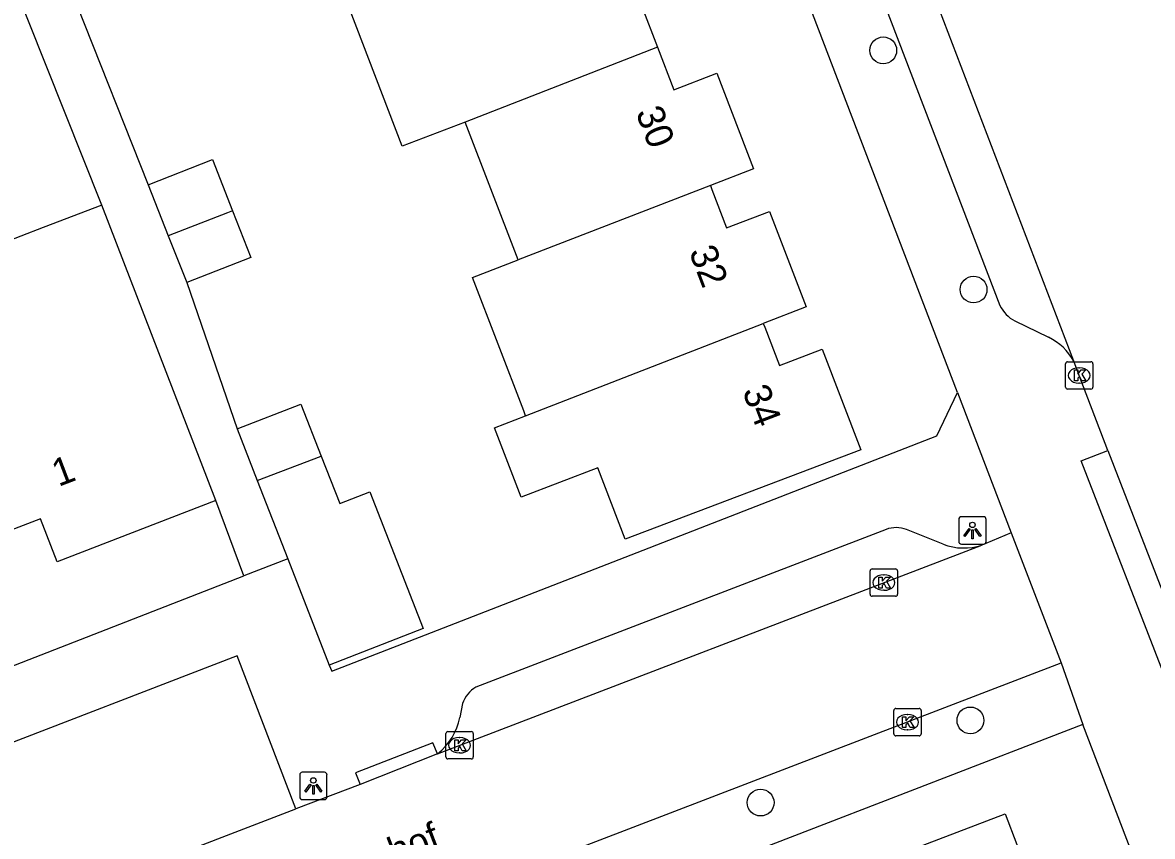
# Model space of a CAD drawing. Extents: x 159265 to 160143, y 383413 to 384319.
# Drawn here: x 159501.71 to 159542.94, y 383573.38 to 383603.08 of the extents above; entities that cross this region are included whole.
import ezdxf

# ---------------------------------------------------------------- set-up
doc = ezdxf.new("R2010")
doc.units = 0
for name, color, linetype in [('IMGEO_Boom', 7, 'Continuous'), ('IMGEO_Kolk', 7, 'Continuous'), ('IMGEO_Lichtpunt', 7, 'Continuous'), ('IMGEO_Muur', 7, 'Continuous'), ('IMGEO_Openbare_ruimte_label', 7, 'Continuous'), ('IMGEO_Pand', 7, 'Continuous'), ('IMGEO_Pand_nummerreeks', 7, 'Continuous'), ('IMGEO_Rijbaan_lokaal_gesloten', 7, 'Continuous'), ('IMGEO_Rijbaan_lokaal_open', 7, 'Continuous'), ('IMGEO_Voetpad_open', 7, 'Continuous')]:
    doc.layers.add(name, color=color, linetype=linetype)

msp = doc.modelspace()

# ---------------------------------------------------------------- linework, layer by layer
at = {"layer": 'IMGEO_Boom'}
for centre in [(159533.116, 383602.07), (159536.412, 383593.341), (159536.297, 383577.615), (159528.64, 383574.616)]:
    msp.add_circle(centre, 0.489, dxfattribs=at)
at = {"layer": 'IMGEO_Kolk'}
for p, q in [((159539.768, 383589.779), (159539.768, 383590.631)), ((159539.843, 383590.705), (159540.695, 383590.705)), ((159540.256, 383590.485), (159540.281, 383590.485)), ((159540.769, 383590.631), (159540.769, 383589.779)), ((159540.695, 383589.705), (159539.843, 383589.705)), ((159540.279, 383589.925), (159540.254, 383589.925)), ((159532.637, 383582.219), (159532.637, 383583.071)), ((159532.712, 383583.145), (159533.564, 383583.145)), ((159533.638, 383583.071), (159533.638, 383582.219)), ((159533.125, 383582.925), (159533.15, 383582.925)), ((159533.564, 383582.145), (159532.712, 383582.145)), ((159533.148, 383582.365), (159533.123, 383582.365)), ((159533.574, 383578.051), (159534.426, 383578.051)), ((159533.499, 383577.125), (159533.499, 383577.977)), ((159533.987, 383577.831), (159534.012, 383577.831)), ((159534.5, 383577.977), (159534.5, 383577.125)), ((159517.23, 383577.207), (159518.082, 383577.207)), ((159534.01, 383577.271), (159533.985, 383577.271)), ((159517.155, 383576.281), (159517.155, 383577.133)), ((159517.643, 383576.987), (159517.668, 383576.987)), ((159518.156, 383577.133), (159518.156, 383576.281)), ((159534.426, 383577.051), (159533.574, 383577.051)), ((159517.666, 383576.427), (159517.641, 383576.427)), ((159518.082, 383576.207), (159517.23, 383576.207))]:
    msp.add_line(p, q, dxfattribs=at)
for points in [[(159539.768, 383589.779), (159539.768, 383590.631)], [(159539.843, 383590.705), (159540.695, 383590.705)], [(159540.089, 383590.405), (159540.212, 383590.405), (159540.212, 383590.254), (159540.342, 383590.405), (159540.506, 383590.405), (159540.36, 383590.254), (159540.513, 383590.005), (159540.361, 383590.005), (159540.276, 383590.169), (159540.212, 383590.102), (159540.212, 383590.005), (159540.089, 383590.005), (159540.089, 383590.405)], [(159540.769, 383590.631), (159540.769, 383589.779)], [(159540.695, 383589.705), (159539.843, 383589.705)], [(159532.637, 383582.219), (159532.637, 383583.071)], [(159532.712, 383583.145), (159533.564, 383583.145)], [(159533.638, 383583.071), (159533.638, 383582.219)], [(159532.958, 383582.845), (159533.081, 383582.845), (159533.081, 383582.694), (159533.211, 383582.845), (159533.375, 383582.845), (159533.229, 383582.694), (159533.382, 383582.445), (159533.23, 383582.445), (159533.145, 383582.609), (159533.081, 383582.542), (159533.081, 383582.445), (159532.958, 383582.445), (159532.958, 383582.845)], [(159533.564, 383582.145), (159532.712, 383582.145)], [(159533.574, 383578.051), (159534.426, 383578.051)], [(159533.499, 383577.125), (159533.499, 383577.977)], [(159533.82, 383577.751), (159533.943, 383577.751), (159533.943, 383577.6), (159534.073, 383577.751), (159534.237, 383577.751), (159534.091, 383577.6), (159534.244, 383577.351), (159534.092, 383577.351), (159534.007, 383577.515), (159533.943, 383577.448), (159533.943, 383577.351), (159533.82, 383577.351), (159533.82, 383577.751)], [(159534.5, 383577.977), (159534.5, 383577.125)], [(159517.23, 383577.207), (159518.082, 383577.207)], [(159517.155, 383576.281), (159517.155, 383577.133)], [(159517.476, 383576.907), (159517.599, 383576.907), (159517.599, 383576.756), (159517.729, 383576.907), (159517.893, 383576.907), (159517.747, 383576.756), (159517.9, 383576.507), (159517.748, 383576.507), (159517.663, 383576.671), (159517.599, 383576.604), (159517.599, 383576.507), (159517.476, 383576.507), (159517.476, 383576.907)], [(159518.156, 383577.133), (159518.156, 383576.281)], [(159534.426, 383577.051), (159533.574, 383577.051)], [(159518.082, 383576.207), (159517.23, 383576.207)]]:
    msp.add_lwpolyline(points, dxfattribs=at)
for centre, start, end in [((159539.845, 383590.629), 91.552, 178.448), ((159539.845, 383590.629), 91.552, 178.448), ((159540.693, 383590.629), 1.552, 88.448), ((159540.693, 383590.629), 1.552, 88.448), ((159539.845, 383589.781), 181.552, 268.448), ((159539.845, 383589.781), 181.552, 268.448), ((159540.693, 383589.781), 271.552, 358.448), ((159540.693, 383589.781), 271.552, 358.448), ((159532.714, 383583.069), 91.552, 178.448), ((159532.714, 383583.069), 91.552, 178.448), ((159533.562, 383583.069), 1.552, 88.448), ((159533.562, 383583.069), 1.552, 88.448), ((159532.714, 383582.221), 181.552, 268.448), ((159532.714, 383582.221), 181.552, 268.448), ((159533.562, 383582.221), 271.552, 358.448), ((159533.562, 383582.221), 271.552, 358.448), ((159533.576, 383577.975), 91.552, 178.448), ((159533.576, 383577.975), 91.552, 178.448), ((159534.424, 383577.975), 1.552, 88.448), ((159534.424, 383577.975), 1.552, 88.448), ((159517.232, 383577.131), 91.552, 178.448), ((159517.232, 383577.131), 91.552, 178.448), ((159518.08, 383577.131), 1.552, 88.448), ((159518.08, 383577.131), 1.552, 88.448), ((159533.576, 383577.127), 181.552, 268.448), ((159533.576, 383577.127), 181.552, 268.448), ((159534.424, 383577.127), 271.552, 358.448), ((159534.424, 383577.127), 271.552, 358.448), ((159517.232, 383576.283), 181.552, 268.448), ((159517.232, 383576.283), 181.552, 268.448), ((159518.08, 383576.283), 271.552, 358.448), ((159518.08, 383576.283), 271.552, 358.448)]:
    msp.add_arc(centre, 0.0765, start, end, dxfattribs=at)
for centre, major_axis, ratio, start_param, end_param in [((159540.255, 383590.205), (-0.387, 0.002), 0.722429, 4.712389, 7.853982), ((159540.28, 383590.205), (-0.39, 0.002), 0.717154, 1.570796, 4.712389), ((159533.124, 383582.645), (-0.387, 0.002), 0.722429, 4.712389, 7.853982), ((159533.149, 383582.645), (-0.39, 0.002), 0.717154, 1.570796, 4.712389), ((159533.986, 383577.551), (-0.387, 0.002), 0.722429, 4.712389, 7.853982), ((159534.011, 383577.551), (-0.39, 0.002), 0.717154, 1.570796, 4.712389), ((159517.642, 383576.707), (-0.387, 0.002), 0.722429, 4.712389, 7.853982), ((159517.667, 383576.707), (-0.39, 0.002), 0.717154, 1.570796, 4.712389)]:
    msp.add_ellipse(centre, major_axis=major_axis, ratio=ratio, start_param=start_param, end_param=end_param, dxfattribs=at)
at = {"layer": 'IMGEO_Lichtpunt'}
for p, q in [((159536.775, 383585.048), (159535.967, 383585.048)), ((159536.775, 383585.048), (159535.967, 383585.048)), ((159535.873, 383584.953), (159535.873, 383584.146)), ((159535.873, 383584.953), (159535.873, 383584.146)), ((159536.869, 383584.146), (159536.869, 383584.953)), ((159536.869, 383584.146), (159536.869, 383584.953)), ((159535.967, 383584.052), (159536.775, 383584.052)), ((159535.967, 383584.052), (159536.775, 383584.052)), ((159511.821, 383575.627), (159511.821, 383574.82)), ((159511.821, 383575.627), (159511.821, 383574.82)), ((159512.723, 383575.722), (159511.915, 383575.722)), ((159512.723, 383575.722), (159511.915, 383575.722)), ((159512.817, 383574.82), (159512.817, 383575.627)), ((159512.817, 383574.82), (159512.817, 383575.627)), ((159511.915, 383574.726), (159512.723, 383574.726)), ((159511.915, 383574.726), (159512.723, 383574.726))]:
    msp.add_line(p, q, dxfattribs=at)
for points in [[(159536.247, 383584.617), (159536.286, 383584.589), (159536.098, 383584.327), (159536.06, 383584.354), (159536.247, 383584.617)], [(159536.459, 383584.589), (159536.497, 383584.616), (159536.684, 383584.354), (159536.645, 383584.326), (159536.459, 383584.589)], [(159536.349, 383584.569), (159536.396, 383584.569), (159536.396, 383584.247), (159536.349, 383584.247), (159536.349, 383584.569)], [(159512.195, 383575.291), (159512.234, 383575.263), (159512.046, 383575.001), (159512.008, 383575.028), (159512.195, 383575.291)], [(159512.297, 383575.243), (159512.344, 383575.243), (159512.344, 383574.921), (159512.297, 383574.921), (159512.297, 383575.243)], [(159512.407, 383575.263), (159512.445, 383575.29), (159512.632, 383575.028), (159512.593, 383575), (159512.407, 383575.263)]]:
    msp.add_lwpolyline(points, dxfattribs=at)
for centre in [(159536.372, 383584.751), (159512.32, 383575.425)]:
    msp.add_circle(centre, 0.0994, dxfattribs=at)
for centre, start, end in [((159535.967, 383584.953), 90, 180), ((159535.967, 383584.953), 90, 180), ((159536.775, 383584.953), 0, 90), ((159536.775, 383584.953), 0, 90), ((159535.967, 383584.146), 180, 270), ((159535.967, 383584.146), 180, 270), ((159536.775, 383584.146), 270, 0), ((159536.775, 383584.146), 270, 360), ((159511.915, 383575.627), 90, 180), ((159511.915, 383575.627), 90, 180), ((159512.723, 383575.627), 0, 90), ((159512.723, 383575.627), 0, 90), ((159511.915, 383574.82), 180, 270), ((159511.915, 383574.82), 180, 270), ((159512.723, 383574.82), 270, 0), ((159512.723, 383574.82), 270, 360)]:
    msp.add_arc(centre, 0.0946, start, end, dxfattribs=at)
at = {"layer": 'IMGEO_Muur'}
msp.add_lwpolyline([(159516.411, 383580.74), (159523.92, 383583.66)], dxfattribs=at)
at = {"layer": 'IMGEO_Pand'}
for points in [[(159522.944, 383607.244), (159522.981, 383607.147), (159524.548, 383607.746), (159525.876, 383604.275), (159524.309, 383603.676), (159524.881, 383602.181)], [(159517.863, 383599.449), (159515.557, 383598.575), (159513.622, 383603.618)], [(159524.881, 383602.181), (159517.863, 383599.449)], [(159524.881, 383602.181), (159525.473, 383600.633), (159527.04, 383601.232), (159528.375, 383597.741), (159526.81, 383597.136)], [(159519.791, 383594.423), (159517.863, 383599.449)], [(159506.296, 383597.163), (159508.636, 383598.082), (159509.371, 383596.209)], [(159506.296, 383597.163), (159507.026, 383595.304)], [(159526.81, 383597.136), (159519.791, 383594.423)], [(159526.81, 383597.136), (159526.865, 383596.993), (159527.4, 383595.594), (159528.967, 383596.193), (159530.302, 383592.704), (159528.738, 383592.097)], [(159504.603, 383596.426), (159502.464, 383595.601), (159500, 383594.651), (159497.29, 383593.606), (159498.112, 383591.442)], [(159508.765, 383585.635), (159504.603, 383596.426)], [(159509.371, 383596.209), (159509.19, 383596.14), (159507.026, 383595.304)], [(159509.371, 383596.209), (159510.038, 383594.511), (159507.698, 383593.592)], [(159507.026, 383595.304), (159507.698, 383593.592)], [(159520.063, 383588.733), (159519.995, 383588.909), (159518.126, 383593.78), (159519.791, 383594.423)], [(159528.738, 383592.097), (159528.789, 383591.963), (159529.325, 383590.563), (159530.891, 383591.162), (159532.294, 383587.494), (159523.703, 383584.226), (159522.704, 383586.831), (159519.903, 383585.757), (159518.93, 383588.294), (159520.063, 383588.733)], [(159520.063, 383588.733), (159528.738, 383592.097)], [(159509.536, 383588.254), (159511.866, 383589.161), (159512.604, 383587.264)], [(159509.536, 383588.254), (159510.271, 383586.366)], [(159510.271, 383586.366), (159512.604, 383587.264)], [(159512.604, 383587.264), (159513.28, 383585.527), (159514.38, 383585.955), (159516.321, 383580.97), (159512.891, 383579.635)], [(159510.271, 383586.366), (159511.382, 383583.511)], [(159508.765, 383585.635), (159506.624, 383584.81), (159502.967, 383583.401), (159502.363, 383584.969), (159500.935, 383584.419), (159500.817, 383584.374)], [(159511.382, 383583.511), (159512.891, 383579.635)], [(159531.806, 383566.279), (159529.892, 383571.277), (159537.559, 383574.211), (159538.845, 383570.851), (159537.53, 383570.348), (159537.98, 383569.172), (159539.295, 383569.675), (159539.509, 383569.116)]]:
    msp.add_lwpolyline(points, dxfattribs=at)
at = {"layer": 'IMGEO_Rijbaan_lokaal_gesloten'}
for points in [[(159540.07, 383590.725), (159530.741, 383615.142), (159528.06, 383621.936), (159528.006, 383622.222)], [(159541.314, 383587.467), (159540.271, 383590.202), (159540.07, 383590.725)], [(159541.314, 383587.467), (159544.461, 383579.335)]]:
    msp.add_lwpolyline(points, dxfattribs=at)
at = {"layer": 'IMGEO_Rijbaan_lokaal_open'}
for points in [[(159537.779, 383584.462), (159536.862, 383584.072), (159536.716, 383584.016)], [(159537.779, 383584.462), (159539.603, 383579.714)], [(159516.852, 383576.397), (159536.716, 383584.016)], [(159513.981, 383569.878), (159539.603, 383579.714)], [(159516.852, 383576.397), (159514.023, 383575.279)], [(159514.023, 383575.279), (159511.675, 383574.392)], [(159487.574, 383565.048), (159489.966, 383565.954), (159500, 383569.902), (159511.675, 383574.392)]]:
    msp.add_lwpolyline(points, dxfattribs=at)
at = {"layer": 'IMGEO_Voetpad_open'}
for points in [[(159535.827, 383589.588), (159522.528, 383624.356)], [(159526.468, 383621.221), (159537.372, 383592.755)], [(159504.603, 383596.426), (159501.226, 383604.893), (159496.65, 383603.149)], [(159503.682, 383603.756), (159506.296, 383597.163)], [(159507.698, 383593.592), (159509.536, 383588.254)], [(159537.918, 383592.193), (159539.151, 383591.597)], [(159512.891, 383579.635), (159512.992, 383579.411), (159516.411, 383580.74), (159523.92, 383583.66), (159535.073, 383587.996), (159535.827, 383589.588)], [(159535.827, 383589.588), (159537.779, 383584.462)], [(159544.461, 383579.335), (159543.491, 383578.96), (159540.344, 383587.092), (159541.314, 383587.467)], [(159509.784, 383582.889), (159508.765, 383585.635)], [(159533.217, 383584.583), (159518.252, 383578.834)], [(159535.303, 383584.047), (159533.967, 383584.581)], [(159511.382, 383583.511), (159509.784, 383582.889)], [(159482.829, 383535.412), (159480.537, 383538.62), (159480.868, 383569.607), (159482.758, 383572.378), (159500, 383579.084), (159509.784, 383582.889)], [(159511.675, 383574.392), (159509.54, 383579.977), (159500, 383576.298), (159491.132, 383572.812), (159484.177, 383570.154), (159486.256, 383564.773)], [(159539.603, 383579.714), (159540.404, 383577.462)], [(159517.76, 383578.23), (159517.661, 383577.726)], [(159540.404, 383577.462), (159529.18, 383573.136), (159520.445, 383569.769)], [(159548.112, 383557.308), (159540.404, 383577.462)], [(159516.852, 383576.397), (159516.685, 383576.793), (159513.862, 383575.698), (159514.023, 383575.279)]]:
    msp.add_lwpolyline(points, dxfattribs=at)
for centre, radius, start, end in [((159538.551, 383593.354), 1.323, 206.9429, 241.4025), ((159538.255, 383589.733), 2.068, 28.6703, 64.3361), ((159533.589, 383583.627), 1.026, 68.4052, 111.2893), ((159536.052, 383585.974), 2.067, 248.7558, 288.7306), ((159518.891, 383577.811), 1.206, 121.9841, 159.6855), ((159515.515, 383578.122), 2.182, 307.7848, 349.5551)]:
    msp.add_arc(centre, radius, start, end, dxfattribs=at)

# ---------------------------------------------------------------- texts
at = {"layer": 'IMGEO_Openbare_ruimte_label'}
msp.add_text('Siermanhof', height=1, rotation=20.9717, dxfattribs=at).set_placement((159510.626, 383570.541))
at = {"layer": 'IMGEO_Pand_nummerreeks'}
for s, rotation, p in [('30', 290.9299, (159524.071, 383599.807)), ('32', 290.9299, (159526.015, 383594.726)), ('34', 290.9299, (159527.962, 383589.637)), ('1', 20.8327, (159503.018, 383586.134))]:
    msp.add_text(s, height=1, rotation=rotation, dxfattribs=at).set_placement(p)

doc.saveas('drawing.dxf')
